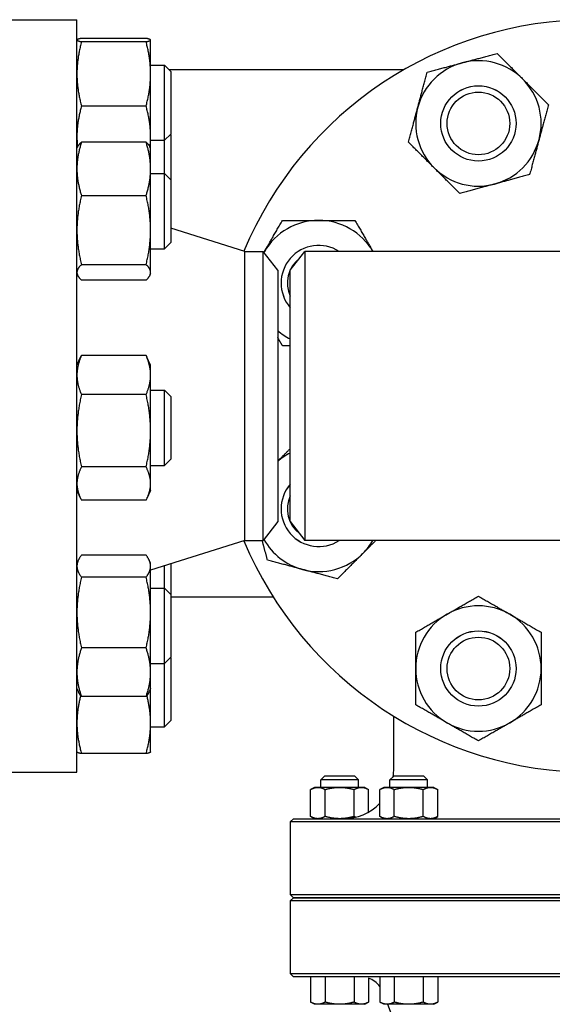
# Model space of a CAD drawing. Header units: inches. Extents: x 24 to 1128, y -69 to 748.
# Tile 616 of 656: x 580.34 to 585.64, y 680.61 to 690.42. Entities that reach past the tile are written whole.
import ezdxf

# ---------------------------------------------------------------- set-up
doc = ezdxf.new("R2010")
doc.units = ezdxf.units.IN
doc.header["$LTSCALE"] = 32
doc.header["$MEASUREMENT"] = 0
doc.layers.add('Visible (ANSI)', color=7, linetype='Continuous', lineweight=30)

msp = doc.modelspace()

# ---------------------------------------------------------------- linework, layer by layer
at = {"layer": 'Visible (ANSI)'}
for p, q in [((579.96563, 690.41853), (580.90563, 690.41853)), ((580.90563, 682.91853), (580.90563, 690.41853)), ((580.90563, 690.21635), (580.90595, 690.21704)), ((581.59455, 690.23258), (580.95072, 690.23258)), ((581.63963, 690.21635), (581.63931, 690.21704)), ((581.63963, 690.21566), (581.63963, 690.21635)), ((581.63963, 689.87812), (581.63963, 690.21566)), ((581.59455, 690.19874), (580.95072, 690.19874)), ((581.63963, 689.96635), (581.77813, 689.96635)), ((581.77813, 689.21635), (581.77813, 689.96635)), ((581.84063, 689.90385), (581.77813, 689.96635)), ((584.1598, 689.91853), (581.82595, 689.91853)), ((581.63963, 689.25381), (581.63963, 689.87812)), ((581.84063, 689.90385), (581.84063, 689.27885)), ((581.59455, 689.5575), (580.95072, 689.5575)), ((581.63963, 689.13585), (581.63963, 689.25381)), ((581.84063, 689.27885), (581.77813, 689.21635)), ((581.84063, 689.2722), (581.83731, 689.27553)), ((581.84063, 689.2722), (581.84063, 688.82335)), ((580.90563, 689.13585), (580.91249, 689.15056)), ((581.59455, 689.19842), (580.95072, 689.19842)), ((581.63963, 689.13585), (581.63277, 689.15056)), ((581.63963, 689.21635), (581.77813, 689.21635)), ((581.63963, 688.93157), (581.63963, 689.13585)), ((581.77813, 688.88585), (581.77813, 689.21635)), ((581.63963, 688.32095), (581.63963, 688.93157)), ((581.63963, 688.88585), (581.77813, 688.88585)), ((581.77813, 688.13585), (581.77813, 688.88585)), ((581.84063, 688.82335), (581.77813, 688.88585)), ((581.84063, 688.82335), (581.84063, 688.19835)), ((581.59455, 688.66473), (580.95072, 688.66473)), ((582.57897, 688.10853), (581.84063, 688.34238)), ((581.63963, 687.90022), (581.63963, 688.32095)), ((581.84063, 688.19835), (581.77813, 688.13585)), ((581.63963, 688.13585), (581.77813, 688.13585)), ((582.57897, 685.22853), (582.57897, 688.10853)), ((582.57897, 688.10853), (582.76176, 688.10853)), ((582.76176, 685.22853), (582.76176, 688.10853)), ((582.90563, 687.92103), (582.76176, 688.10853)), ((583.03063, 687.92103), (583.17451, 688.10853)), ((583.17451, 688.10853), (583.17451, 685.22853)), ((588.88676, 688.10853), (583.17451, 688.10853)), ((581.59455, 687.97716), (580.95072, 687.97716)), ((580.90563, 687.88585), (580.91249, 687.87113)), ((581.63963, 687.88585), (581.63277, 687.87113)), ((581.63963, 687.88585), (581.63963, 687.90022)), ((582.90563, 687.92103), (582.90563, 685.41603)), ((583.03063, 685.41603), (583.03063, 687.92103)), ((581.59455, 687.82328), (580.95072, 687.82328)), ((581.59455, 687.07203), (580.95072, 687.07203)), ((580.90563, 686.97614), (580.9422, 687.05456)), ((581.63963, 686.97614), (581.60307, 687.05456)), ((581.63963, 686.87715), (581.63963, 686.97614)), ((581.63963, 686.32183), (581.63963, 686.87715)), ((581.59455, 686.68228), (580.95072, 686.68228)), ((581.63963, 686.72614), (581.77813, 686.72614)), ((581.77813, 685.97614), (581.77813, 686.72614)), ((581.84063, 686.66364), (581.77813, 686.72614)), ((581.84063, 686.66364), (581.84063, 686.03864)), ((581.63963, 685.79581), (581.63963, 686.32183)), ((581.84063, 686.03864), (581.77813, 685.97614)), ((581.59455, 685.96138), (580.95072, 685.96138)), ((581.63963, 685.97614), (581.77813, 685.97614)), ((581.63963, 685.72614), (581.63963, 685.79581)), ((580.90563, 685.72614), (580.9422, 685.64772)), ((581.63963, 685.72614), (581.60307, 685.64772)), ((581.59455, 685.63025), (580.95072, 685.63025)), ((582.90563, 685.41603), (582.76176, 685.22853)), ((583.03063, 685.41603), (583.17451, 685.22853)), ((582.57897, 685.22853), (581.63963, 684.93101)), ((582.57897, 685.22853), (582.76176, 685.22853)), ((588.88676, 685.22853), (583.17451, 685.22853)), ((580.90563, 685.00236), (580.92009, 685.03337)), ((581.59455, 685.08245), (580.95072, 685.08245)), ((581.63963, 685.00236), (581.62517, 685.03337)), ((581.63963, 684.97281), (581.63963, 685.00236)), ((581.63963, 684.51063), (581.63963, 684.97281)), ((581.77813, 684.75236), (581.77813, 684.97488)), ((581.84063, 684.99468), (581.84063, 684.68986)), ((581.59455, 684.86317), (580.95072, 684.86317)), ((581.63963, 684.75236), (581.77813, 684.75236)), ((581.77813, 684.00236), (581.77813, 684.75236)), ((581.84063, 684.68986), (581.77813, 684.75236)), ((581.84063, 684.68986), (581.84063, 684.06486)), ((581.84063, 684.66853), (582.85849, 684.66853)), ((581.63963, 683.91518), (581.63963, 684.51063)), ((581.59455, 684.15808), (580.95072, 684.15808)), ((581.84063, 684.06486), (581.77813, 684.00236)), ((581.84063, 684.05821), (581.83731, 684.06153)), ((581.84063, 684.05821), (581.84063, 683.43321)), ((581.63963, 684.00236), (581.77813, 684.00236)), ((581.77813, 683.37071), (581.77813, 684.00236)), ((581.63963, 683.75236), (581.63963, 683.91518)), ((580.90563, 683.75236), (580.92009, 683.72134)), ((581.63963, 683.75236), (581.62517, 683.72134)), ((581.63963, 683.40817), (581.63963, 683.75236)), ((581.59455, 683.67227), (580.95072, 683.67227)), ((584.06213, 682.95593), (584.06213, 683.47674)), ((581.63963, 683.12071), (581.63963, 683.40817)), ((581.63963, 683.37071), (581.77813, 683.37071)), ((581.84063, 683.43321), (581.77813, 683.37071)), ((580.90563, 683.12071), (580.90595, 683.12002)), ((581.59455, 683.10448), (580.95072, 683.10448)), ((581.63963, 683.12071), (581.63931, 683.12002)), ((579.96563, 682.91853), (580.90563, 682.91853)), ((583.37251, 682.88113), (583.33526, 682.84388)), ((583.67301, 682.88113), (583.37251, 682.88113)), ((583.67301, 682.88113), (583.71026, 682.84388)), ((584.06149, 682.88113), (584.02424, 682.84388)), ((584.36199, 682.88113), (584.06149, 682.88113)), ((584.36199, 682.88113), (584.39924, 682.84388)), ((583.27276, 682.76843), (583.23408, 682.7461)), ((583.30625, 682.76843), (583.27276, 682.76843)), ((583.52276, 682.76843), (583.30625, 682.76843)), ((583.71026, 682.84388), (583.33526, 682.84388)), ((583.33526, 682.76843), (583.33526, 682.84388)), ((583.73927, 682.76843), (583.52276, 682.76843)), ((583.71026, 682.76843), (583.71026, 682.84388)), ((583.77276, 682.76843), (583.73927, 682.76843)), ((583.77276, 682.76843), (583.81143, 682.7461)), ((583.96174, 682.76843), (583.92306, 682.7461)), ((583.99523, 682.76843), (583.96174, 682.76843)), ((584.21174, 682.76843), (583.99523, 682.76843)), ((584.39924, 682.84388), (584.02424, 682.84388)), ((584.02424, 682.76843), (584.02424, 682.84388)), ((584.42824, 682.76843), (584.21174, 682.76843)), ((584.39924, 682.76843), (584.39924, 682.84388)), ((584.46174, 682.76843), (584.42824, 682.76843)), ((584.46174, 682.76843), (584.50041, 682.7461)), ((583.23408, 682.47826), (583.23408, 682.7461)), ((583.37842, 682.47826), (583.37842, 682.7461)), ((583.6671, 682.47826), (583.6671, 682.7461)), ((583.81143, 682.52252), (583.81143, 682.7461)), ((583.92306, 682.47826), (583.92306, 682.7461)), ((584.0674, 682.47826), (584.0674, 682.7461)), ((584.35607, 682.47826), (584.35607, 682.7461)), ((584.50041, 682.47826), (584.50041, 682.7461)), ((583.06188, 682.45593), (583.03063, 682.42468)), ((583.06188, 682.45593), (583.11952, 682.45593)), ((583.11952, 682.45593), (584.65598, 682.45593)), ((583.27276, 682.45593), (583.23408, 682.47826)), ((583.96174, 682.45593), (583.92306, 682.47826)), ((584.46174, 682.45593), (584.50041, 682.47826)), ((584.65598, 682.45593), (587.40528, 682.45593)), ((583.08843, 682.42468), (583.03063, 682.42468)), ((583.03063, 682.42468), (583.03063, 681.69978)), ((584.65312, 682.42468), (583.08843, 682.42468)), ((587.40814, 682.42468), (584.65312, 682.42468)), ((583.03063, 681.69978), (583.08843, 681.69978)), ((583.06188, 681.66853), (583.03063, 681.69978)), ((583.06188, 681.66853), (583.03063, 681.63728)), ((583.11952, 681.66853), (583.06188, 681.66853)), ((583.06188, 681.66853), (583.11952, 681.66853)), ((583.08843, 681.69978), (584.65312, 681.69978)), ((584.65598, 681.66853), (583.11952, 681.66853)), ((583.11952, 681.66853), (584.65598, 681.66853)), ((584.65312, 681.69978), (587.40814, 681.69978)), ((587.40528, 681.66853), (584.65598, 681.66853)), ((584.65598, 681.66853), (587.40528, 681.66853)), ((583.08843, 681.63728), (583.03063, 681.63728)), ((583.03063, 681.63728), (583.03063, 680.91238)), ((584.65312, 681.63728), (583.08843, 681.63728)), ((587.40814, 681.63728), (584.65312, 681.63728)), ((583.03063, 680.91238), (583.08843, 680.91238)), ((583.06188, 680.88113), (583.03063, 680.91238)), ((583.08843, 680.91238), (584.65312, 680.91238)), ((584.65312, 680.91238), (587.40814, 680.91238)), ((583.11952, 680.88113), (583.06188, 680.88113)), ((584.65598, 680.88113), (583.11952, 680.88113)), ((583.23408, 680.88113), (583.23408, 680.62846)), ((583.37842, 680.88113), (583.37842, 680.62846)), ((583.6671, 680.88113), (583.6671, 680.62846)), ((583.81143, 680.86602), (583.81143, 680.62846)), ((583.92306, 680.88113), (583.92306, 680.62846)), ((584.0674, 680.88113), (584.0674, 680.62846)), ((584.35607, 680.88113), (584.35607, 680.62846)), ((584.50041, 680.88113), (584.50041, 680.62846)), ((587.40528, 680.88113), (584.65598, 680.88113)), ((583.27276, 680.60613), (583.23408, 680.62846)), ((583.30625, 680.60613), (583.27276, 680.60613)), ((583.52276, 680.60613), (583.30625, 680.60613)), ((583.73927, 680.60613), (583.52276, 680.60613)), ((583.77276, 680.60613), (583.73927, 680.60613)), ((583.77276, 680.60613), (583.81143, 680.62846)), ((583.96174, 680.60613), (583.92306, 680.62846)), ((583.99523, 680.60613), (583.96174, 680.60613)), ((584.21174, 680.60613), (583.99523, 680.60613)), ((584.42824, 680.60613), (584.21174, 680.60613)), ((584.46174, 680.60613), (584.42824, 680.60613)), ((584.46174, 680.60613), (584.50041, 680.62846))]:
    msp.add_line(p, q, dxfattribs=at)
for centre, radius in [((584.90554, 689.38474), 0.37513), ((584.90554, 689.38474), 0.375), ((584.90554, 689.38474), 0.3125), ((584.90554, 683.95232), 0.37513), ((584.90554, 683.95232), 0.375), ((584.90554, 683.95232), 0.3125)]:
    msp.add_circle(centre, radius, dxfattribs=at)
for centre, radius, start, end in [((586.03063, 686.66853), 3.75, 22.631841, 157.368159), ((584.90554, 689.38474), 0.625, 45, 105), ((584.90554, 689.38474), 0.625, 105, 165), ((584.90554, 689.38474), 0.625, 345, 45), ((584.90554, 689.38474), 0.625, 165, 225), ((584.90554, 689.38474), 0.625, 285, 345), ((584.90554, 689.38474), 0.625, 225, 285), ((583.31443, 687.79362), 0.625, 90, 150), ((583.31443, 687.79362), 0.625, 30.255516, 90), ((583.31443, 687.79362), 0.37513, 57.085092, 220.840842), ((583.31443, 687.79362), 0.375, 57.114984, 220.818462), ((583.31443, 687.79362), 0.625, 150, 150.75405), ((583.31443, 687.79362), 0.3125, 128.121797, 204.750248), ((583.31443, 687.79362), 0.625, 229.150779, 242.994844), ((583.31443, 685.54344), 0.625, 117.005156, 130.849221), ((583.31443, 685.54344), 0.37513, 139.159158, 302.914908), ((583.31443, 685.54344), 0.375, 139.181538, 302.885016), ((583.31443, 685.54344), 0.3125, 155.249752, 231.878203), ((586.03063, 686.66853), 3.75, 202.631841, 337.368159), ((583.31443, 685.54344), 0.625, 209.24595, 255), ((583.31443, 685.54344), 0.625, 315, 329.744484), ((583.31443, 685.54344), 0.625, 255, 315), ((584.90554, 683.95232), 0.625, 60, 120), ((584.90554, 683.95232), 0.625, 120, 180), ((584.90554, 683.95232), 0.625, 0, 60), ((584.90554, 683.95232), 0.625, 180, 240), ((584.90554, 683.95232), 0.625, 300, 0), ((584.90554, 683.95232), 0.625, 240, 300), ((583.56213, 682.95593), 0.5, 350.709763, 0), ((583.56213, 682.95593), 0.5, 270, 316.208453), ((583.72585, 680.63113), 0.25, 37.923408, 69.98119), ((586.03063, 681.35357), 2.16535, 200.192895, 242.680684)]:
    msp.add_arc(centre, radius, start, end, dxfattribs=at)
for points, weights in [([(580.95072, 690.23258), (580.90563, 690.22351), (580.90563, 690.21566)], [1, 1.0379548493, 1]), ([(580.90563, 690.21566), (580.90563, 690.20781), (580.95072, 690.19874)], [1, 1.0379548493, 1]), ([(581.63963, 690.21566), (581.63963, 690.22351), (581.59455, 690.23258)], [1, 1.0379548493, 1]), ([(581.59455, 690.19874), (581.63963, 690.20781), (581.63963, 690.21566)], [1, 1.0379548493, 1]), ([(580.95072, 690.19874), (580.90563, 690.02692), (580.90563, 689.87812)], [1, 1.0379548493, 1]), ([(581.63963, 689.87812), (581.63963, 690.02692), (581.59455, 690.19874)], [1, 1.0379548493, 1]), ([(584.74378, 689.98844), (584.90554, 690.03178), (585.09233, 690.08183)], [1, 1.0379548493, 1]), ([(585.09233, 690.08183), (585.22907, 689.9451), (585.34749, 689.82668)], [1, 1.0379548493, 1]), ([(584.39523, 689.89505), (584.58202, 689.9451), (584.74378, 689.98844)], [1, 1.0379548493, 1]), ([(580.90563, 689.87812), (580.90563, 689.72932), (580.95072, 689.5575)], [1, 1.0379548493, 1]), ([(581.59455, 689.5575), (581.63963, 689.72932), (581.63963, 689.87812)], [1, 1.0379548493, 1]), ([(584.30184, 689.5465), (584.34518, 689.70826), (584.39523, 689.89505)], [1, 1.0379548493, 1]), ([(585.34749, 689.82668), (585.4659, 689.70826), (585.60264, 689.57152)], [1, 1.0379548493, 1]), ([(580.95072, 689.5575), (580.90563, 689.39475), (580.90563, 689.25381)], [1, 1.0379548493, 1]), ([(581.63963, 689.25381), (581.63963, 689.39475), (581.59455, 689.5575)], [1, 1.0379548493, 1]), ([(584.20845, 689.19795), (584.2585, 689.38474), (584.30184, 689.5465)], [1, 1.0379548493, 1]), ([(585.60264, 689.57152), (585.55259, 689.38474), (585.50925, 689.22297)], [1, 1.0379548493, 1]), ([(580.90563, 689.25381), (580.90563, 689.20157), (580.91144, 689.1483)], [1, 1.01373830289, 1.01753105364]), ([(581.63383, 689.1483), (581.63963, 689.20157), (581.63963, 689.25381)], [1.01753105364, 1.01373830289, 1]), ([(580.95072, 689.19842), (580.90563, 689.05542), (580.90563, 688.93157)], [1, 1.0379548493, 1]), ([(580.91249, 689.15056), (580.92298, 689.17305), (580.95072, 689.19842)], [1.01811812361, 1.02301565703, 1]), ([(581.59455, 689.19842), (581.62229, 689.17305), (581.63277, 689.15056)], [1, 1.02301565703, 1.01811812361]), ([(581.63963, 688.93157), (581.63963, 689.05542), (581.59455, 689.19842)], [1, 1.0379548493, 1]), ([(584.4636, 688.94279), (584.34518, 689.06121), (584.20845, 689.19795)], [1, 1.0379548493, 1]), ([(585.50925, 689.22297), (585.4659, 689.06121), (585.41585, 688.87443)], [1, 1.0379548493, 1]), ([(580.90563, 688.93157), (580.90563, 688.80773), (580.95072, 688.66473)], [1, 1.0379548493, 1]), ([(581.59455, 688.66473), (581.63963, 688.80773), (581.63963, 688.93157)], [1, 1.0379548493, 1]), ([(584.71876, 688.68764), (584.58202, 688.82438), (584.4636, 688.94279)], [1, 1.0379548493, 1]), ([(585.41585, 688.87443), (585.22907, 688.82438), (585.06731, 688.78103)], [1, 1.0379548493, 1]), ([(585.06731, 688.78103), (584.90554, 688.73769), (584.71876, 688.68764)], [1, 1.0379548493, 1]), ([(580.95072, 688.66473), (580.90563, 688.4805), (580.90563, 688.32095)], [1, 1.0379548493, 1]), ([(581.63963, 688.32095), (581.63963, 688.4805), (581.59455, 688.66473)], [1, 1.0379548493, 1]), ([(582.77316, 688.10612), (582.8569, 688.25115), (582.95358, 688.41862)], [1, 1.0379548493, 1]), ([(582.95358, 688.41862), (583.14696, 688.41862), (583.31443, 688.41862)], [1, 1.0379548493, 1]), ([(583.31443, 688.41862), (583.4819, 688.41862), (583.67527, 688.41862)], [1, 1.0379548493, 1]), ([(583.67527, 688.41862), (583.77121, 688.25244), (583.8543, 688.10853)], [1, 1.03765085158, 1.00060312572]), ([(580.90563, 688.32095), (580.90563, 688.1614), (580.95072, 687.97716)], [1, 1.0379548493, 1]), ([(581.59455, 687.97716), (581.63963, 688.1614), (581.63963, 688.32095)], [1, 1.0379548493, 1]), ([(582.76906, 688.09902), (582.77111, 688.10257), (582.77316, 688.10612)], [1.00175027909, 1.00089630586, 1]), ([(580.95072, 687.97716), (580.90563, 687.93593), (580.90563, 687.90022)], [1, 1.0379548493, 1]), ([(581.63963, 687.90022), (581.63963, 687.93593), (581.59455, 687.97716)], [1, 1.0379548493, 1]), ([(580.90563, 687.90022), (580.90563, 687.86451), (580.95072, 687.82328)], [1, 1.0379548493, 1]), ([(581.59455, 687.82328), (581.63963, 687.86451), (581.63963, 687.90022)], [1, 1.0379548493, 1]), ([(582.95358, 687.16862), (582.92887, 687.21142), (582.90563, 687.25167)], [1, 1.00943286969, 1.01417706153]), ([(583.03063, 687.16862), (582.99307, 687.16862), (582.95358, 687.16862)], [1.01206453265, 1.00752365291, 1]), ([(580.95072, 687.07203), (580.90563, 686.9676), (580.90563, 686.87715)], [1, 1.0379548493, 1]), ([(580.9422, 687.05456), (580.94622, 687.06318), (580.95072, 687.07203)], [1.00661588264, 1.00366108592, 1]), ([(581.59455, 687.07203), (581.59904, 687.06318), (581.60307, 687.05456)], [1, 1.00366108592, 1.00661588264]), ([(581.63963, 686.87715), (581.63963, 686.9676), (581.59455, 687.07203)], [1, 1.0379548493, 1]), ([(580.90563, 686.87715), (580.90563, 686.78671), (580.95072, 686.68228)], [1, 1.0379548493, 1]), ([(581.59455, 686.68228), (581.63963, 686.78671), (581.63963, 686.87715)], [1, 1.0379548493, 1]), ([(580.95072, 686.68228), (580.90563, 686.48911), (580.90563, 686.32183)], [1, 1.0379548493, 1]), ([(581.63963, 686.32183), (581.63963, 686.48911), (581.59455, 686.68228)], [1, 1.0379548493, 1]), ([(580.90563, 686.32183), (580.90563, 686.15454), (580.95072, 685.96138)], [1, 1.0379548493, 1]), ([(581.59455, 685.96138), (581.63963, 686.15454), (581.63963, 686.32183)], [1, 1.0379548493, 1]), ([(582.90563, 686.01853), (582.96634, 686.07924), (583.03063, 686.14353)], [1.00888345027, 1.0228277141, 1.01750875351]), ([(580.95072, 685.96138), (580.90563, 685.87265), (580.90563, 685.79581)], [1, 1.0379548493, 1]), ([(581.63963, 685.79581), (581.63963, 685.87265), (581.59455, 685.96138)], [1, 1.0379548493, 1]), ([(580.90563, 685.79581), (580.90563, 685.71897), (580.95072, 685.63025)], [1, 1.0379548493, 1]), ([(581.59455, 685.63025), (581.63963, 685.71897), (581.63963, 685.79581)], [1, 1.0379548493, 1]), ([(582.80412, 685.03313), (582.77647, 685.13633), (582.75176, 685.22853)], [1, 1.02061936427, 1.01883536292]), ([(583.8834, 685.22853), (583.81862, 685.16375), (583.75637, 685.1015)], [1.01895693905, 1.01960093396, 1]), ([(580.95072, 685.08245), (580.90563, 685.02369), (580.90563, 684.97281)], [1, 1.0379548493, 1]), ([(581.63963, 684.97281), (581.63963, 685.02369), (581.59455, 685.08245)], [1, 1.0379548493, 1]), ([(583.15267, 684.93974), (582.9909, 684.98308), (582.80412, 685.03313)], [1, 1.0379548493, 1]), ([(583.75637, 685.1015), (583.63795, 684.98308), (583.50121, 684.84634)], [1, 1.0379548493, 1]), ([(580.90563, 684.97281), (580.90563, 684.92193), (580.95072, 684.86317)], [1, 1.0379548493, 1]), ([(581.59455, 684.86317), (581.63963, 684.92193), (581.63963, 684.97281)], [1, 1.0379548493, 1]), ([(583.50121, 684.84634), (583.31443, 684.89639), (583.15267, 684.93974)], [1, 1.0379548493, 1]), ([(580.95072, 684.86317), (580.90563, 684.67425), (580.90563, 684.51063)], [1, 1.0379548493, 1]), ([(581.63963, 684.51063), (581.63963, 684.67425), (581.59455, 684.86317)], [1, 1.0379548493, 1]), ([(584.59304, 684.49359), (584.73808, 684.57732), (584.90554, 684.67401)], [1, 1.0379548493, 1]), ([(584.90554, 684.67401), (585.07301, 684.57732), (585.21804, 684.49359)], [1, 1.0379548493, 1]), ([(580.90563, 684.51063), (580.90563, 684.34701), (580.95072, 684.15808)], [1, 1.0379548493, 1]), ([(581.59455, 684.15808), (581.63963, 684.34701), (581.63963, 684.51063)], [1, 1.0379548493, 1]), ([(584.28054, 684.31317), (584.44801, 684.40986), (584.59304, 684.49359)], [1, 1.0379548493, 1]), ([(585.21804, 684.49359), (585.36308, 684.40986), (585.53054, 684.31317)], [1, 1.0379548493, 1]), ([(584.28054, 683.95232), (584.28054, 684.11979), (584.28054, 684.31317)], [1, 1.0379548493, 1]), ([(585.53054, 684.31317), (585.53054, 684.11979), (585.53054, 683.95232)], [1, 1.0379548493, 1]), ([(580.95072, 684.15808), (580.90563, 684.02791), (580.90563, 683.91518)], [1, 1.0379548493, 1]), ([(581.63963, 683.91518), (581.63963, 684.02791), (581.59455, 684.15808)], [1, 1.0379548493, 1]), ([(584.28054, 683.59148), (584.28054, 683.78486), (584.28054, 683.95232)], [1, 1.0379548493, 1]), ([(585.53054, 683.95232), (585.53054, 683.78486), (585.53054, 683.59148)], [1, 1.0379548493, 1]), ([(580.90563, 683.91518), (580.90563, 683.80244), (580.95072, 683.67227)], [1, 1.0379548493, 1]), ([(581.59455, 683.67227), (581.63963, 683.80244), (581.63963, 683.91518)], [1, 1.0379548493, 1]), ([(580.94296, 683.68277), (580.90563, 683.53721), (580.90563, 683.40817)], [1.00605547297, 1.03463709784, 1]), ([(580.95072, 683.67227), (580.93099, 683.69798), (580.92009, 683.72134)], [1, 1.01626019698, 1.01858836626]), ([(581.62517, 683.72134), (581.61427, 683.69798), (581.59455, 683.67227)], [1.01858836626, 1.01626019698, 1]), ([(581.63963, 683.40817), (581.63963, 683.53721), (581.60231, 683.68277)], [1, 1.03463709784, 1.00605547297]), ([(584.59304, 683.41106), (584.44801, 683.49479), (584.28054, 683.59148)], [1, 1.0379548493, 1]), ([(585.53054, 683.59148), (585.36308, 683.49479), (585.21804, 683.41106)], [1, 1.0379548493, 1]), ([(580.90563, 683.40817), (580.90563, 683.26723), (580.95072, 683.10448)], [1, 1.0379548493, 1]), ([(581.59455, 683.10448), (581.63963, 683.26723), (581.63963, 683.40817)], [1, 1.0379548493, 1]), ([(584.90554, 683.23064), (584.73808, 683.32732), (584.59304, 683.41106)], [1, 1.0379548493, 1]), ([(585.21804, 683.41106), (585.07301, 683.32732), (584.90554, 683.23064)], [1, 1.0379548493, 1]), ([(580.95072, 683.10448), (580.90932, 683.1128), (580.90595, 683.12002)], [1, 1.03474274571, 1.00588052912]), ([(581.63931, 683.12002), (581.63595, 683.1128), (581.59455, 683.10448)], [1.00588052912, 1.03474274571, 1]), ([(583.23408, 682.7461), (583.27276, 682.76843), (583.30625, 682.76843)], [1.01001874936, 1.04314139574, 1]), ([(583.30625, 682.76843), (583.33975, 682.76843), (583.37842, 682.7461)], [1, 1.04314139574, 1.01001874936]), ([(583.37842, 682.7461), (583.45577, 682.76843), (583.52276, 682.76843)], [1.01001874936, 1.04314139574, 1]), ([(583.52276, 682.76843), (583.58975, 682.76843), (583.6671, 682.7461)], [1, 1.04314139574, 1.01001874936]), ([(583.6671, 682.7461), (583.70577, 682.76843), (583.73927, 682.76843)], [1.01001874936, 1.04314139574, 1]), ([(583.73927, 682.76843), (583.77276, 682.76843), (583.81143, 682.7461)], [1, 1.04314139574, 1.01001874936]), ([(583.92306, 682.7461), (583.96174, 682.76843), (583.99523, 682.76843)], [1.01001874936, 1.04314139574, 1]), ([(583.99523, 682.76843), (584.02872, 682.76843), (584.0674, 682.7461)], [1, 1.04314139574, 1.01001874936]), ([(584.0674, 682.7461), (584.14475, 682.76843), (584.21174, 682.76843)], [1.01001874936, 1.04314139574, 1]), ([(584.21174, 682.76843), (584.27872, 682.76843), (584.35607, 682.7461)], [1, 1.04314139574, 1.01001874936]), ([(584.35607, 682.7461), (584.39475, 682.76843), (584.42824, 682.76843)], [1.01001874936, 1.04314139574, 1]), ([(584.42824, 682.76843), (584.46174, 682.76843), (584.50041, 682.7461)], [1, 1.04314139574, 1.01001874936]), ([(583.30625, 682.45593), (583.27276, 682.45593), (583.23408, 682.47826)], [1, 1.04314139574, 1.01001874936]), ([(583.37842, 682.47826), (583.33975, 682.45593), (583.30625, 682.45593)], [1.01001874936, 1.04314139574, 1]), ([(583.52276, 682.45593), (583.45577, 682.45593), (583.37842, 682.47826)], [1, 1.04314139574, 1.01001874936]), ([(583.6671, 682.47826), (583.58975, 682.45593), (583.52276, 682.45593)], [1.01001874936, 1.04314139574, 1]), ([(583.68179, 682.47046), (583.67462, 682.47392), (583.6671, 682.47826)], [1.01983175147, 1.01629387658, 1.01001874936]), ([(583.99523, 682.45593), (583.96174, 682.45593), (583.92306, 682.47826)], [1, 1.04314139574, 1.01001874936]), ([(584.0674, 682.47826), (584.02872, 682.45593), (583.99523, 682.45593)], [1.01001874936, 1.04314139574, 1]), ([(584.21174, 682.45593), (584.14475, 682.45593), (584.0674, 682.47826)], [1, 1.04314139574, 1.01001874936]), ([(584.35607, 682.47826), (584.27872, 682.45593), (584.21174, 682.45593)], [1.01001874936, 1.04314139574, 1]), ([(584.42824, 682.45593), (584.39475, 682.45593), (584.35607, 682.47826)], [1, 1.04314139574, 1.01001874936]), ([(584.50041, 682.47826), (584.46174, 682.45593), (584.42824, 682.45593)], [1.01001874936, 1.04314139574, 1]), ([(583.30625, 680.60613), (583.27276, 680.60613), (583.23408, 680.62846)], [1, 1.04314139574, 1.01001874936]), ([(583.37842, 680.62846), (583.33975, 680.60613), (583.30625, 680.60613)], [1.01001874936, 1.04314139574, 1]), ([(583.52276, 680.60613), (583.45577, 680.60613), (583.37842, 680.62846)], [1, 1.04314139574, 1.01001874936]), ([(583.6671, 680.62846), (583.58975, 680.60613), (583.52276, 680.60613)], [1.01001874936, 1.04314139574, 1]), ([(583.73927, 680.60613), (583.70577, 680.60613), (583.6671, 680.62846)], [1, 1.04314139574, 1.01001874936]), ([(583.81143, 680.62846), (583.77276, 680.60613), (583.73927, 680.60613)], [1.01001874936, 1.04314139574, 1]), ([(583.99523, 680.60613), (583.96174, 680.60613), (583.92306, 680.62846)], [1, 1.04314139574, 1.01001874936]), ([(584.0674, 680.62846), (584.02872, 680.60613), (583.99523, 680.60613)], [1.01001874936, 1.04314139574, 1]), ([(584.21174, 680.60613), (584.14475, 680.60613), (584.0674, 680.62846)], [1, 1.04314139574, 1.01001874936]), ([(584.35607, 680.62846), (584.27872, 680.60613), (584.21174, 680.60613)], [1.01001874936, 1.04314139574, 1]), ([(584.42824, 680.60613), (584.39475, 680.60613), (584.35607, 680.62846)], [1, 1.04314139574, 1.01001874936]), ([(584.50041, 680.62846), (584.46174, 680.60613), (584.42824, 680.60613)], [1.01001874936, 1.04314139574, 1])]:
    msp.add_rational_spline(points, weights, degree=2, dxfattribs=at)

doc.saveas('drawing.dxf')
